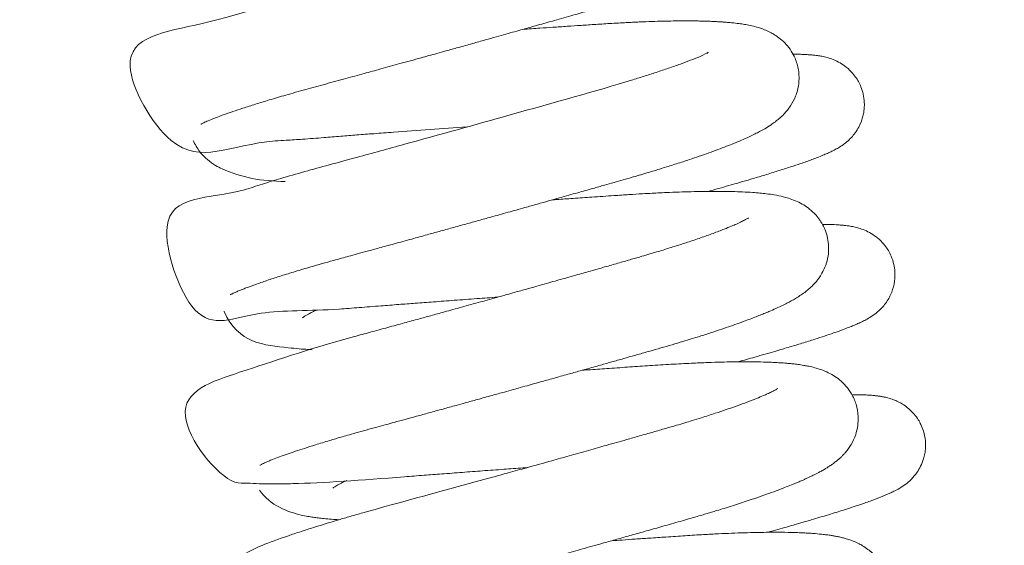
# Model space of a CAD drawing. Header units: inches. Extents: x 0 to 77643, y -44170 to 0.
# Tile 444 of 546: x 76275.03 to 76278.71, y -39539.7 to -39537.74. Entities that reach past the tile are written whole.
import ezdxf

# ---------------------------------------------------------------- set-up
doc = ezdxf.new("R2010")
doc.units = ezdxf.units.IN
doc.header["$MEASUREMENT"] = 0
doc.layers.get('0').update_dxf_attribs({"lineweight": 0})
doc.layers.get('Defpoints').update_dxf_attribs({"lineweight": 0})
doc.styles.get("Standard").update_dxf_attribs({"font": 'arial.ttf', "width": 0.75})
doc.dimstyles.get("Standard").update_dxf_attribs({"dimtxt": 0.18, "dimasz": 0.18, "dimexe": 0.18, "dimexo": 0.0625, "dimgap": 0.09, "dimtad": 0, "dimtih": 1, "dimtoh": 1, "dimdec": 4, "dimzin": 0, "dimdsep": 46, "dimtxsty": 'Standard', "dimcen": 0.09, "dimadec": 0, "dimazin": 0, "dimtfac": 1, "dimtdec": 4, "dimtofl": 0, "dimtmove": 0, "dimatfit": 3, "dimfxl": 1, "dimtolj": 1, "dimtzin": 0, "dimarcsym": 0})

# ---------------------------------------------------------------- blocks, each defined once
blk = doc.blocks.new('*D1798')
at = {"color": 0, "linetype": 'Continuous', "lineweight": -2}
for p, q in [((76255.676, -39499.3347), (76255.676, -39778.2568)), ((76392.3455, -39761.3342), (76392.3455, -39778.2568)), ((76362.3455, -39778.0768), (76285.676, -39778.0768))]:
    blk.add_line(p, q, dxfattribs=at)
at = {"color": 0}
for points in [[(76285.676, -39773.0768), (76285.676, -39783.0768), (76255.676, -39778.0768)], [(76362.3455, -39783.0768), (76362.3455, -39773.0768), (76392.3455, -39778.0768)]]:
    blk.add_solid(points, dxfattribs=at)
at = {"layer": 'Defpoints', "color": 0}
for p in [(76255.676, -39499.2722), (76392.3455, -39761.2717), (76255.676, -39778.0768)]:
    blk.add_point(p, dxfattribs=at)
at = {"linetype": 'Continuous', "lineweight": 20, "ltscale": 12, "insert": (76325.7482, -39757.5668), "char_height": 30, "attachment_point": 5}
blk.add_mtext('\\A1;C', dxfattribs=at)
blk = doc.blocks.new('A$C440D5DCA')
at = {"color": 7, "linetype": 'Continuous'}
for points, knots in [([(229.332, 2352.905), (229.332, 2352.905), (229.348, 2352.915), (229.436, 2352.96), (229.613, 2353.039), (229.863, 2353.141), (230.175, 2353.257), (230.521, 2353.378), (230.919, 2353.511), (231.377, 2353.657), (231.91, 2353.82), (232.531, 2354.003), (233.236, 2354.202), (233.991, 2354.407), (234.724, 2354.607), (235.414, 2354.796), (236.088, 2354.981), (236.798, 2355.177), (237.498, 2355.371), (238.073, 2355.53), (238.536, 2355.659), (238.981, 2355.782), (239.472, 2355.919), (239.948, 2356.053), (240.364, 2356.169), (240.729, 2356.271), (241.059, 2356.364), (241.454, 2356.475), (241.955, 2356.616), (242.584, 2356.794), (243.231, 2356.975), (246.06, 2357.808), (249.574, 2357.55), (250.402, 2363.738), (246.819, 2363.064), (243.253, 2363.018), (240.973, 2362.893), (240.344, 2362.854)], [0.498072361, 0.498072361, 0.498072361, 0.498072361, 0.498142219, 0.498264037, 0.498390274, 0.498536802, 0.498663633, 0.498795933, 0.498921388, 0.499061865, 0.499201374, 0.499356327, 0.499529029, 0.499692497, 0.499849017, 0.49998489, 0.500107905, 0.500245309, 0.500394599, 0.500504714, 0.500569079, 0.500653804, 0.500753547, 0.500843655, 0.500921, 0.500987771, 0.501049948, 0.501108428, 0.50121415, 0.501339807, 0.501477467, 0.501604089, 0.503096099, 0.504151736, 0.505321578, 0.506250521, 0.506591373, 0.506591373, 0.506591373, 0.506591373]), ([(247.592, 2362.147), (247.593, 2362.147), (247.589, 2362.145), (247.564, 2362.128), (247.504, 2362.094), (247.414, 2362.046), (247.287, 2361.983), (247.154, 2361.923), (247.015, 2361.862), (246.86, 2361.797), (246.678, 2361.724), (246.455, 2361.637), (246.165, 2361.529), (245.771, 2361.39), (245.307, 2361.233), (244.81, 2361.073), (244.275, 2360.908), (243.739, 2360.748), (243.154, 2360.58), (242.348, 2360.349), (241.374, 2360.072), (240.25, 2359.754), (239.122, 2359.438), (237.934, 2359.106), (236.745, 2358.776), (235.657, 2358.475), (232.846, 2357.716), (229.444, 2356.492), (225.678, 2356.114), (228.661, 2350.87), (230.464, 2352.209), (232.587, 2352.31), (233.184, 2352.352), (233.866, 2352.404), (234.547, 2352.458), (235.173, 2352.507), (235.83, 2352.558), (237.173, 2352.66), (238.364, 2352.748), (239.295, 2352.815)], [0.49996012, 0.49996012, 0.49996012, 0.49996012, 0.499994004, 0.500066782, 0.500138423, 0.500217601, 0.50030803, 0.50038142, 0.500438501, 0.500513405, 0.500595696, 0.500650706, 0.500762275, 0.500893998, 0.501016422, 0.501156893, 0.501283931, 0.501408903, 0.501529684, 0.501670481, 0.501919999, 0.502117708, 0.502325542, 0.502561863, 0.502785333, 0.502994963, 0.503184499, 0.504421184, 0.505547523, 0.506362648, 0.507600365, 0.507694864, 0.507830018, 0.507998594, 0.508127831, 0.508246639, 0.508369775, 0.508508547, 0.509007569, 0.509007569, 0.509007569, 0.509007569]), ([(230.434, 2346.534), (230.433, 2346.533), (230.445, 2346.541), (230.473, 2346.555), (230.518, 2346.578), (230.594, 2346.615), (230.688, 2346.656), (230.793, 2346.7), (230.896, 2346.741), (231.089, 2346.817), (231.403, 2346.932), (231.848, 2347.084), (232.335, 2347.242), (232.864, 2347.405), (233.38, 2347.559), (233.864, 2347.698), (234.25, 2347.806), (234.584, 2347.898), (234.878, 2347.979), (235.196, 2348.065), (235.574, 2348.168), (236.035, 2348.294), (236.59, 2348.446), (237.19, 2348.611), (237.756, 2348.767), (238.26, 2348.906), (238.742, 2349.04), (239.232, 2349.176), (239.713, 2349.309), (240.129, 2349.425), (240.495, 2349.527), (240.81, 2349.615), (241.129, 2349.704), (241.498, 2349.808), (242.041, 2349.96), (242.704, 2350.146), (243.393, 2350.34), (243.953, 2350.499), (244.402, 2350.626), (244.778, 2350.733), (245.135, 2350.835), (245.571, 2350.959), (246.075, 2351.108), (246.615, 2351.272), (247.124, 2351.432), (247.568, 2351.577), (247.976, 2351.715), (248.325, 2351.838), (248.668, 2351.963), (248.982, 2352.082), (249.248, 2352.188), (249.501, 2352.294), (249.769, 2352.411), (250.012, 2352.527), (250.232, 2352.64), (250.437, 2352.753), (250.621, 2352.866), (250.807, 2352.998), (250.958, 2353.118), (251.164, 2353.311), (251.367, 2353.555), (251.582, 2353.952), (251.704, 2354.409), (251.699, 2354.918), (251.574, 2355.338), (251.404, 2355.656), (251.216, 2355.899), (250.997, 2356.105), (250.791, 2356.249), (250.59, 2356.361), (250.366, 2356.459), (250.121, 2356.539), (249.877, 2356.598), (249.692, 2356.633), (249.555, 2356.655), (249.467, 2356.667), (249.365, 2356.68), (249.241, 2356.695), (249.073, 2356.712), (248.896, 2356.726), (248.724, 2356.737), (248.562, 2356.746), (248.378, 2356.754), (248.176, 2356.761), (247.975, 2356.766), (247.743, 2356.769), (247.474, 2356.771), (247.156, 2356.769), (246.803, 2356.764), (246.406, 2356.754), (246.037, 2356.742), (245.741, 2356.73), (245.519, 2356.72), (245.29, 2356.709), (245.013, 2356.695), (244.614, 2356.672), (244.123, 2356.641), (243.566, 2356.603), (243.031, 2356.567), (242.518, 2356.532), (242.069, 2356.501), (241.696, 2356.476), (241.483, 2356.461), (241.378, 2356.453)], [0.485194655, 0.485194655, 0.485194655, 0.485194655, 0.485258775, 0.485311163, 0.485361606, 0.485428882, 0.485515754, 0.485565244, 0.485615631, 0.485682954, 0.48584854, 0.486004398, 0.48615119, 0.486296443, 0.486445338, 0.486547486, 0.48664517, 0.486712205, 0.486770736, 0.48683793, 0.486915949, 0.487007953, 0.487120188, 0.487249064, 0.487360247, 0.487446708, 0.487536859, 0.487633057, 0.487721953, 0.487806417, 0.487865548, 0.487926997, 0.487982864, 0.488044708, 0.488134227, 0.488290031, 0.488424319, 0.48853582, 0.488623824, 0.48869705, 0.488768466, 0.488848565, 0.488977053, 0.48910183, 0.489222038, 0.489345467, 0.489442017, 0.489545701, 0.489644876, 0.489749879, 0.48984371, 0.489915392, 0.490023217, 0.490147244, 0.490218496, 0.490305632, 0.49042295, 0.490496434, 0.490564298, 0.49064122, 0.49075892, 0.49085551, 0.490960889, 0.491070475, 0.491166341, 0.491231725, 0.491300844, 0.491371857, 0.491446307, 0.491502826, 0.49157564, 0.491692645, 0.491789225, 0.491878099, 0.491919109, 0.491957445, 0.491987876, 0.492031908, 0.492099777, 0.492176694, 0.492223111, 0.492274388, 0.49234036, 0.492403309, 0.492462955, 0.49252231, 0.492605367, 0.492688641, 0.492777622, 0.492877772, 0.492981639, 0.493038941, 0.493080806, 0.493131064, 0.493191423, 0.493261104, 0.493385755, 0.493496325, 0.493597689, 0.493700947, 0.493792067, 0.493852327, 0.493910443, 0.493910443, 0.493910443, 0.493910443]), ([(248.276, 2355.55), (248.321, 2355.656), (248.364, 2355.579), (247.644, 2355.299), (247.26, 2355.156), (246.83, 2355.004), (246.368, 2354.85), (245.904, 2354.7), (244.325, 2354.212), (241.273, 2353.362), (237.921, 2352.424), (236.045, 2351.91), (235.099, 2351.651), (234.146, 2351.393), (233.196, 2351.133), (232.364, 2350.891), (231.611, 2350.67), (229.836, 2350.046), (227.221, 2350.454), (229.116, 2344.862), (231.105, 2346.021), (233.625, 2345.918), (235.262, 2346.059), (236.009, 2346.117), (236.712, 2346.171), (237.368, 2346.221), (238.059, 2346.273), (238.829, 2346.331), (239.631, 2346.39), (240.174, 2346.429), (240.432, 2346.448)], [0.512497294, 0.512497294, 0.512497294, 0.512497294, 0.513029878, 0.513164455, 0.51329377, 0.513430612, 0.513558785, 0.513682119, 0.513793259, 0.514720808, 0.515462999, 0.515636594, 0.51581238, 0.516029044, 0.516229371, 0.516439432, 0.516616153, 0.516805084, 0.517967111, 0.518789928, 0.519708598, 0.520417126, 0.520573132, 0.520735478, 0.520866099, 0.520982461, 0.521110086, 0.521252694, 0.521407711, 0.521547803, 0.521547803, 0.521547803, 0.521547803]), ([(248.299, 2350.399), (248.325, 2350.406), (248.492, 2350.452), (248.781, 2350.533), (249.123, 2350.63), (249.389, 2350.707), (249.666, 2350.787), (250.009, 2350.888), (250.449, 2351.02), (250.92, 2351.165), (251.367, 2351.309), (251.714, 2351.425), (251.973, 2351.515), (252.177, 2351.589), (252.383, 2351.666), (252.575, 2351.743), (252.758, 2351.82), (252.921, 2351.896), (253.08, 2351.978), (253.259, 2352.084), (253.443, 2352.211), (253.646, 2352.404), (253.79, 2352.574), (253.97, 2352.866), (254.052, 2353.076), (254.112, 2353.338), (254.135, 2353.521), (254.139, 2353.752), (254.103, 2354.025), (254.021, 2354.288), (253.921, 2354.499), (253.801, 2354.69), (253.627, 2354.9), (253.417, 2355.084), (253.139, 2355.256), (252.926, 2355.345), (252.714, 2355.41), (252.593, 2355.438), (252.459, 2355.462), (252.377, 2355.475), (252.264, 2355.489), (252.155, 2355.499), (252.045, 2355.507), (251.919, 2355.515), (251.741, 2355.522), (251.573, 2355.524), (251.476, 2355.524), (251.466, 2355.524)], [0.493585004, 0.493585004, 0.493585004, 0.493585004, 0.493602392, 0.493698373, 0.493784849, 0.49384735, 0.493895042, 0.493994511, 0.494113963, 0.494260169, 0.494413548, 0.494550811, 0.494636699, 0.494718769, 0.494809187, 0.494916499, 0.49500388, 0.495094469, 0.495184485, 0.495266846, 0.495363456, 0.49542356, 0.495474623, 0.495523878, 0.495608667, 0.49564393, 0.49567347, 0.495716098, 0.495777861, 0.495832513, 0.495875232, 0.495913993, 0.495966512, 0.496039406, 0.496099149, 0.496180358, 0.496237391, 0.496318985, 0.496351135, 0.496389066, 0.496435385, 0.496503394, 0.496550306, 0.496587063, 0.496682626, 0.496788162, 0.496800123, 0.496800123, 0.496800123, 0.496800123]), ([(229.056, 2352.297), (229.063, 2352.282), (229.139, 2352.113), (229.312, 2351.845), (229.602, 2351.557), (229.878, 2351.367), (230.78, 2350.919), (231.606, 2350.787), (232.485, 2350.764)], [0.501792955, 0.501792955, 0.501792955, 0.501792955, 0.501804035, 0.501914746, 0.501997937, 0.50210205, 0.502189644, 0.502988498, 0.502988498, 0.502988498, 0.502988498]), ([(231.545, 2340.168), (231.545, 2340.168), (231.546, 2340.169), (231.544, 2340.168), (231.597, 2340.196), (231.648, 2340.221), (231.714, 2340.251), (231.794, 2340.287), (231.896, 2340.33), (232.04, 2340.388), (232.267, 2340.475), (232.553, 2340.578), (232.867, 2340.686), (233.219, 2340.801), (233.638, 2340.934), (234.04, 2341.057), (234.364, 2341.153), (234.588, 2341.219), (234.836, 2341.29), (235.15, 2341.379), (235.515, 2341.481), (235.892, 2341.584), (236.243, 2341.68), (236.597, 2341.776), (236.976, 2341.88), (237.409, 2341.998), (237.879, 2342.127), (238.374, 2342.263), (238.828, 2342.389), (239.257, 2342.507), (239.705, 2342.631), (240.194, 2342.766), (240.642, 2342.891), (240.992, 2342.988), (241.302, 2343.075), (241.64, 2343.169), (242.052, 2343.284), (242.532, 2343.418), (243.028, 2343.557), (243.482, 2343.685), (243.845, 2343.787), (244.139, 2343.87), (244.449, 2343.957), (244.816, 2344.061), (245.24, 2344.181), (245.679, 2344.305), (246.107, 2344.427), (246.538, 2344.55), (246.95, 2344.67), (247.328, 2344.783), (247.684, 2344.892), (248.058, 2345.008), (248.44, 2345.131), (248.81, 2345.254), (249.142, 2345.367), (249.455, 2345.477), (249.737, 2345.58), (249.981, 2345.672), (250.192, 2345.755), (250.386, 2345.833), (250.6, 2345.922), (250.845, 2346.029), (251.076, 2346.137), (251.285, 2346.243), (251.445, 2346.329), (251.604, 2346.422), (251.782, 2346.535), (251.926, 2346.639), (252.053, 2346.742), (252.161, 2346.84), (252.262, 2346.942), (252.361, 2347.056), (252.457, 2347.184), (252.568, 2347.355), (252.701, 2347.639), (252.788, 2347.975), (252.811, 2348.324), (252.771, 2348.658), (252.695, 2348.904), (252.619, 2349.077), (252.564, 2349.18), (252.534, 2349.232), (252.48, 2349.318), (252.386, 2349.448), (252.234, 2349.618), (252.036, 2349.787), (251.794, 2349.943), (251.547, 2350.06), (251.316, 2350.142), (251.057, 2350.213), (250.788, 2350.267), (250.42, 2350.32), (250.028, 2350.357), (249.595, 2350.381), (249.184, 2350.395), (248.726, 2350.402), (248.112, 2350.399), (247.484, 2350.385), (246.894, 2350.363), (246.519, 2350.346), (246.18, 2350.329), (245.803, 2350.308), (245.327, 2350.278), (244.7, 2350.236), (244.003, 2350.189), (243.284, 2350.14), (242.791, 2350.106), (242.534, 2350.088), (242.483, 2350.084)], [0.472331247, 0.472331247, 0.472331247, 0.472331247, 0.472360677, 0.472420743, 0.472473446, 0.472508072, 0.472573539, 0.472640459, 0.472679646, 0.472758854, 0.472874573, 0.472991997, 0.473098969, 0.473206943, 0.473330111, 0.473470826, 0.473531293, 0.473578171, 0.473638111, 0.473711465, 0.473799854, 0.473887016, 0.473960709, 0.474025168, 0.47410972, 0.474194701, 0.474286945, 0.47438947, 0.474484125, 0.474549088, 0.474634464, 0.47473844, 0.474824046, 0.474885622, 0.474934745, 0.474997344, 0.47507433, 0.475165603, 0.47526755, 0.47535464, 0.475424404, 0.475477, 0.475524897, 0.475605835, 0.475693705, 0.47577965, 0.475874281, 0.475961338, 0.476054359, 0.476144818, 0.476216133, 0.476301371, 0.476412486, 0.476500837, 0.476589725, 0.476682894, 0.476768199, 0.476842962, 0.476911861, 0.476976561, 0.477042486, 0.477141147, 0.477253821, 0.477328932, 0.477403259, 0.477475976, 0.477553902, 0.477641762, 0.477694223, 0.477733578, 0.477789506, 0.477833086, 0.477867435, 0.477922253, 0.477999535, 0.478076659, 0.478152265, 0.478218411, 0.478285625, 0.478311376, 0.478339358, 0.47835409, 0.478375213, 0.478402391, 0.478452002, 0.478525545, 0.47859762, 0.478688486, 0.478787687, 0.478865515, 0.479004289, 0.479120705, 0.479309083, 0.479438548, 0.479557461, 0.479694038, 0.479837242, 0.480052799, 0.480161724, 0.480245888, 0.48030462, 0.480383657, 0.480488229, 0.480601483, 0.480764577, 0.48089812, 0.481012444, 0.481040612, 0.481040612, 0.481040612, 0.481040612]), ([(249.804, 2349.407), (249.806, 2349.406), (249.781, 2349.395), (249.698, 2349.344), (249.553, 2349.271), (249.373, 2349.187), (249.157, 2349.093), (248.874, 2348.978), (248.494, 2348.833), (248.032, 2348.668), (247.563, 2348.51), (247.093, 2348.358), (246.623, 2348.211), (246.192, 2348.081), (245.798, 2347.966), (245.421, 2347.857), (244.979, 2347.731), (244.487, 2347.59), (243.969, 2347.443), (243.5, 2347.31), (243.128, 2347.204), (242.844, 2347.124), (242.565, 2347.046), (242.244, 2346.955), (241.875, 2346.851), (241.457, 2346.734), (240.956, 2346.593), (240.363, 2346.428), (239.692, 2346.241), (239.018, 2346.054), (238.408, 2345.886), (237.883, 2345.741), (237.384, 2345.604), (236.841, 2345.456), (236.227, 2345.288), (235.603, 2345.118), (233.386, 2344.522), (231.157, 2343.733), (227.658, 2342.653), (230.2, 2339.427), (231.04, 2339.506), (231.541, 2339.466), (232.095, 2339.466), (233.586, 2339.485), (235.566, 2339.626), (237.647, 2339.789), (238.371, 2339.844), (239.102, 2339.899), (239.876, 2339.957), (240.632, 2340.013), (241.19, 2340.053), (241.484, 2340.074), (241.538, 2340.078)], [0.525106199, 0.525106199, 0.525106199, 0.525106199, 0.525200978, 0.525302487, 0.525414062, 0.525522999, 0.525612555, 0.525724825, 0.525875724, 0.526021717, 0.526161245, 0.526274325, 0.526395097, 0.526510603, 0.52657794, 0.526662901, 0.526759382, 0.526860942, 0.526969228, 0.527074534, 0.527141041, 0.527187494, 0.527240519, 0.527302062, 0.527372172, 0.527451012, 0.52753961, 0.527655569, 0.527784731, 0.527916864, 0.528036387, 0.528131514, 0.528218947, 0.528326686, 0.528451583, 0.52858836, 0.528713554, 0.529858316, 0.530765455, 0.531584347, 0.531789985, 0.531959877, 0.532160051, 0.532362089, 0.53331612, 0.533459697, 0.533585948, 0.533730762, 0.533869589, 0.534013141, 0.53414373, 0.53417296, 0.53417296, 0.53417296, 0.53417296]), ([(249.414, 2344.03), (249.628, 2344.089), (250.105, 2344.223), (250.756, 2344.41), (251.334, 2344.581), (251.831, 2344.732), (252.262, 2344.868), (252.654, 2344.995), (253.025, 2345.121), (253.343, 2345.235), (253.593, 2345.331), (253.779, 2345.407), (253.941, 2345.477), (254.108, 2345.557), (254.287, 2345.652), (254.491, 2345.78), (254.755, 2345.995), (255.021, 2346.321), (255.208, 2346.725), (255.297, 2347.175), (255.267, 2347.608), (255.132, 2348.027), (254.942, 2348.347), (254.695, 2348.613), (254.457, 2348.795), (254.199, 2348.933), (253.98, 2349.014), (253.786, 2349.067), (253.605, 2349.102), (253.466, 2349.121), (253.303, 2349.138), (253.112, 2349.152), (252.871, 2349.162), (252.668, 2349.163), (252.573, 2349.163)], [0.480719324, 0.480719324, 0.480719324, 0.480719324, 0.480864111, 0.481049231, 0.481198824, 0.481325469, 0.481474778, 0.481599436, 0.481724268, 0.48188968, 0.481996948, 0.482077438, 0.48216512, 0.48225781, 0.482355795, 0.482454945, 0.482549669, 0.482647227, 0.482732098, 0.482814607, 0.482914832, 0.482979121, 0.483069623, 0.483131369, 0.483199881, 0.483268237, 0.483342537, 0.483410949, 0.483490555, 0.483568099, 0.483626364, 0.483701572, 0.483840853, 0.483953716, 0.483953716, 0.483953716, 0.483953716]), ([(230.207, 2345.92), (230.208, 2345.917), (230.712, 2344.715), (231.903, 2344.636), (232.977, 2344.516), (233.276, 2344.496), (233.442, 2344.487), (233.493, 2344.484)], [0.514295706, 0.514295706, 0.514295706, 0.514295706, 0.514297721, 0.515175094, 0.515312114, 0.515419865, 0.515465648, 0.515465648, 0.515465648, 0.515465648]), ([(233.133, 2345.676), (233.133, 2345.676), (233.136, 2345.678), (233.163, 2345.698), (233.234, 2345.743), (233.333, 2345.8), (233.461, 2345.868), (233.573, 2345.924), (233.633, 2345.952), (233.635, 2345.953)], [0.4898835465, 0.4898835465, 0.4898835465, 0.4898835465, 0.4899064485, 0.4899996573, 0.4900770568, 0.4901576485, 0.4902420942, 0.4903284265, 0.4903315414, 0.4903315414, 0.4903315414, 0.4903315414]), ([(232.648, 2333.797), (232.649, 2333.798), (232.657, 2333.802), (232.697, 2333.824), (232.791, 2333.87), (232.913, 2333.924), (233.073, 2333.99), (233.264, 2334.065), (233.517, 2334.158), (233.805, 2334.259), (234.084, 2334.353), (234.367, 2334.446), (234.681, 2334.545), (235.027, 2334.652), (235.404, 2334.764), (235.829, 2334.889), (236.273, 2335.015), (236.695, 2335.133), (237.073, 2335.235), (237.471, 2335.344), (237.927, 2335.468), (238.453, 2335.612), (239.027, 2335.769), (239.615, 2335.931), (240.154, 2336.08), (240.611, 2336.207), (240.996, 2336.313), (241.335, 2336.407), (241.678, 2336.502), (242.083, 2336.615), (242.536, 2336.741), (242.973, 2336.863), (243.348, 2336.968), (243.697, 2337.066), (244.06, 2337.167), (244.485, 2337.287), (244.946, 2337.416), (245.461, 2337.561), (246.015, 2337.718), (246.624, 2337.891), (247.148, 2338.04), (247.555, 2338.155), (247.824, 2338.233), (248.055, 2338.301), (248.251, 2338.359), (248.437, 2338.415), (248.65, 2338.48), (249.015, 2338.592), (249.512, 2338.75), (250.036, 2338.924), (250.476, 2339.078), (250.833, 2339.207), (251.143, 2339.325), (251.373, 2339.415), (251.539, 2339.483), (251.672, 2339.539), (251.804, 2339.596), (251.932, 2339.653), (252.047, 2339.705), (252.143, 2339.751), (252.221, 2339.788), (252.305, 2339.83), (252.386, 2339.872), (252.502, 2339.934), (252.624, 2340.002), (252.729, 2340.065), (252.853, 2340.144), (252.944, 2340.207), (253.062, 2340.294), (253.171, 2340.384), (253.253, 2340.458), (253.356, 2340.561), (253.436, 2340.65), (253.541, 2340.783), (253.678, 2340.991), (253.812, 2341.28), (253.897, 2341.63), (253.918, 2342.031), (253.846, 2342.439), (253.675, 2342.828), (253.451, 2343.138), (253.214, 2343.362), (252.973, 2343.531), (252.699, 2343.673), (252.46, 2343.761), (252.224, 2343.828), (252.038, 2343.869), (251.88, 2343.898), (251.762, 2343.917), (251.663, 2343.931), (251.555, 2343.944), (251.444, 2343.957), (251.314, 2343.97), (251.176, 2343.982), (251.053, 2343.991), (250.887, 2344.002), (250.629, 2344.015), (250.219, 2344.028), (249.736, 2344.033), (249.24, 2344.029), (248.781, 2344.02), (248.264, 2344.004), (247.642, 2343.978), (246.919, 2343.94), (246.15, 2343.89), (245.378, 2343.838), (244.634, 2343.787), (244.033, 2343.746), (243.693, 2343.722), (243.59, 2343.715)], [0.4594624, 0.4594624, 0.4594624, 0.4594624, 0.45950604, 0.459594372, 0.459672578, 0.459785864, 0.459854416, 0.459946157, 0.460068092, 0.460177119, 0.460266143, 0.460350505, 0.460444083, 0.46054295, 0.46063771, 0.460738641, 0.460859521, 0.46095202, 0.461024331, 0.461107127, 0.461206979, 0.461308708, 0.461426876, 0.461548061, 0.461651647, 0.461736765, 0.461808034, 0.461869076, 0.461927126, 0.46200091, 0.46209545, 0.462180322, 0.462245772, 0.462305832, 0.46237687, 0.462451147, 0.462547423, 0.46264178, 0.4627504, 0.462874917, 0.463009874, 0.463076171, 0.463134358, 0.463185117, 0.463228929, 0.463265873, 0.463311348, 0.463375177, 0.463523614, 0.463674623, 0.463786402, 0.463892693, 0.463991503, 0.464080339, 0.464122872, 0.464166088, 0.464223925, 0.46426845, 0.464315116, 0.464359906, 0.464387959, 0.464410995, 0.464454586, 0.46450592, 0.464568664, 0.464621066, 0.464660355, 0.464719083, 0.464776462, 0.464825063, 0.464869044, 0.464900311, 0.464942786, 0.46499483, 0.46504071, 0.465138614, 0.465214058, 0.46528427, 0.465381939, 0.465471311, 0.465550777, 0.465632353, 0.465709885, 0.465792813, 0.465899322, 0.465986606, 0.466077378, 0.466130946, 0.466178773, 0.466222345, 0.46625628, 0.46629437, 0.466350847, 0.466402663, 0.466444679, 0.466480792, 0.466573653, 0.466699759, 0.466867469, 0.466983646, 0.467094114, 0.467213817, 0.467354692, 0.467518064, 0.467681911, 0.467829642, 0.467978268, 0.468111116, 0.46816776, 0.46816776, 0.46816776, 0.46816776]), ([(250.907, 2343.036), (250.907, 2343.036), (250.895, 2343.031), (250.863, 2343.01), (250.791, 2342.969), (250.668, 2342.906), (250.53, 2342.841), (250.344, 2342.759), (250.101, 2342.657), (249.771, 2342.528), (249.391, 2342.389), (248.99, 2342.249), (248.546, 2342.1), (248.114, 2341.962), (247.729, 2341.842), (247.417, 2341.748), (247.091, 2341.651), (246.695, 2341.536), (246.235, 2341.404), (245.744, 2341.264), (245.165, 2341.099), (244.532, 2340.919), (243.813, 2340.716), (243.131, 2340.524), (242.361, 2340.308), (241.601, 2340.096), (240.86, 2339.89), (238.714, 2339.294), (236.622, 2338.739), (234.924, 2338.255), (234.516, 2338.136), (234.124, 2338.018), (233.752, 2337.904), (233.398, 2337.793), (233.092, 2337.693), (232.837, 2337.609), (231.9, 2337.287), (231.265, 2337.052), (230.64, 2336.652), (230.422, 2336.481), (230.193, 2336.253), (229.959, 2335.904), (229.806, 2335.496), (229.649, 2334.06), (231.791, 2332.906), (232.517, 2333.107), (233.395, 2333.098), (233.775, 2333.105), (234.168, 2333.116), (234.604, 2333.133), (235.026, 2333.153), (235.412, 2333.174), (235.762, 2333.195), (236.145, 2333.22), (236.525, 2333.246), (236.852, 2333.27), (238.281, 2333.381), (239.894, 2333.508), (241.539, 2333.629), (241.875, 2333.653), (242.239, 2333.68), (242.499, 2333.698), (242.636, 2333.708)], [0.537731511, 0.537731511, 0.537731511, 0.537731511, 0.537784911, 0.53788168, 0.537958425, 0.538042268, 0.538138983, 0.538209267, 0.538326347, 0.53845934, 0.538583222, 0.538706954, 0.538822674, 0.538956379, 0.539042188, 0.5391058, 0.539178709, 0.539267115, 0.539370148, 0.539476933, 0.539575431, 0.53972506, 0.539855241, 0.539995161, 0.540117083, 0.540292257, 0.540423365, 0.540533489, 0.541505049, 0.541614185, 0.541719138, 0.541800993, 0.541910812, 0.542012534, 0.542097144, 0.542178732, 0.542247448, 0.542987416, 0.543092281, 0.543177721, 0.543279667, 0.543374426, 0.543468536, 0.543554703, 0.544213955, 0.544808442, 0.544935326, 0.545042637, 0.545149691, 0.545266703, 0.545390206, 0.545466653, 0.545544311, 0.545634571, 0.545725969, 0.54579387, 0.545843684, 0.546626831, 0.546686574, 0.546743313, 0.546809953, 0.54688462, 0.54688462, 0.54688462, 0.54688462]), ([(250.527, 2337.661), (250.594, 2337.679), (250.778, 2337.73), (251.062, 2337.81), (251.351, 2337.892), (251.579, 2337.957), (251.764, 2338.011), (251.948, 2338.064), (252.304, 2338.169), (252.795, 2338.316), (253.394, 2338.502), (253.911, 2338.672), (254.366, 2338.83), (254.748, 2338.973), (255.031, 2339.091), (255.26, 2339.2), (255.436, 2339.293), (255.651, 2339.432), (255.878, 2339.618), (256.094, 2339.872), (256.248, 2340.135), (256.344, 2340.377), (256.399, 2340.607), (256.426, 2340.834), (256.422, 2341.114), (256.363, 2341.411), (256.262, 2341.671), (256.145, 2341.884), (255.998, 2342.085), (255.808, 2342.276), (255.625, 2342.413), (255.42, 2342.533), (255.262, 2342.603), (255.093, 2342.662), (254.968, 2342.695), (254.863, 2342.719), (254.75, 2342.74), (254.621, 2342.759), (254.48, 2342.774), (254.33, 2342.786), (254.189, 2342.794), (254.046, 2342.799), (253.883, 2342.802), (253.748, 2342.803), (253.671, 2342.802)], [0.467851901, 0.467851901, 0.467851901, 0.467851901, 0.467897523, 0.467976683, 0.468048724, 0.468103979, 0.468143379, 0.468187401, 0.468243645, 0.468420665, 0.468592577, 0.468788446, 0.468952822, 0.46912869, 0.469308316, 0.469394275, 0.469508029, 0.469601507, 0.469688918, 0.46976464, 0.469819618, 0.469879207, 0.469920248, 0.469959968, 0.47001199, 0.470082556, 0.470133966, 0.470173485, 0.470225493, 0.47028433, 0.470337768, 0.4703805, 0.470436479, 0.470502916, 0.470543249, 0.47057687, 0.470630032, 0.470690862, 0.470754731, 0.470830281, 0.470903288, 0.470948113, 0.471022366, 0.471113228, 0.471113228, 0.471113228, 0.471113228]), ([(234.277, 2339.315), (234.277, 2339.315), (234.283, 2339.32), (234.314, 2339.342), (234.374, 2339.38), (234.458, 2339.429), (234.562, 2339.485), (234.677, 2339.544), (234.759, 2339.583), (234.798, 2339.602)], [0.4770249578, 0.4770249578, 0.4770249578, 0.4770249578, 0.4770725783, 0.4771457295, 0.4772155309, 0.4772848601, 0.4773593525, 0.4774272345, 0.477483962, 0.477483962, 0.477483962, 0.477483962]), ([(231.525, 2339.241), (231.931, 2338.656), (232.734, 2338.371), (233.317, 2338.259), (233.532, 2338.224), (233.725, 2338.198), (233.959, 2338.172), (234.212, 2338.149), (234.406, 2338.136), (234.501, 2338.131)], [0.527042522, 0.527042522, 0.527042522, 0.527042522, 0.527579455, 0.52767765, 0.527754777, 0.527821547, 0.5278956, 0.527993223, 0.528081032, 0.528081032, 0.528081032, 0.528081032]), ([(233.754, 2327.428), (233.753, 2327.428), (233.785, 2327.447), (233.922, 2327.513), (234.145, 2327.608), (234.419, 2327.714), (234.753, 2327.835), (235.124, 2327.962), (235.553, 2328.103), (236.031, 2328.252), (236.548, 2328.407), (237.048, 2328.552), (237.539, 2328.691), (238.031, 2328.827), (238.596, 2328.979), (239.168, 2329.136), (239.741, 2329.293), (240.298, 2329.446), (240.842, 2329.595), (241.325, 2329.729), (241.744, 2329.845), (242.138, 2329.954), (242.522, 2330.06), (242.898, 2330.165), (243.282, 2330.272), (243.693, 2330.386), (244.167, 2330.518), (244.659, 2330.656), (245.167, 2330.798), (245.62, 2330.926), (246.016, 2331.037), (246.331, 2331.126), (246.602, 2331.202), (246.867, 2331.277), (247.211, 2331.374), (247.625, 2331.492), (248.142, 2331.639), (248.707, 2331.799), (249.274, 2331.965), (249.789, 2332.12), (250.255, 2332.265), (250.657, 2332.394), (251.044, 2332.523), (251.39, 2332.641), (251.735, 2332.763), (252.053, 2332.88), (252.36, 2332.998), (252.651, 2333.116), (252.906, 2333.224), (253.097, 2333.31), (253.252, 2333.383), (253.385, 2333.448), (253.516, 2333.515), (253.638, 2333.581), (253.783, 2333.664), (253.906, 2333.74), (254.035, 2333.827), (254.152, 2333.912), (254.285, 2334.021), (254.441, 2334.165), (254.598, 2334.344), (254.737, 2334.548), (254.848, 2334.759), (254.932, 2334.977), (254.992, 2335.226), (255.021, 2335.516), (254.997, 2335.848), (254.911, 2336.165), (254.801, 2336.402), (254.689, 2336.585), (254.571, 2336.74), (254.437, 2336.884), (254.258, 2337.038), (254.077, 2337.159), (253.91, 2337.249), (253.771, 2337.312), (253.632, 2337.367), (253.463, 2337.422), (253.314, 2337.461), (253.169, 2337.494), (253.029, 2337.521), (252.884, 2337.545), (252.734, 2337.566), (252.497, 2337.594), (252.249, 2337.616), (251.979, 2337.633), (251.753, 2337.644), (251.454, 2337.655), (251.035, 2337.663), (250.553, 2337.662), (250.083, 2337.655), (249.654, 2337.644), (249.182, 2337.628), (248.673, 2337.605), (248.097, 2337.574), (247.443, 2337.533), (246.76, 2337.487), (246.134, 2337.445), (245.585, 2337.407), (245.118, 2337.375), (244.823, 2337.354), (244.694, 2337.345)], [0.44659271, 0.44659271, 0.44659271, 0.44659271, 0.446712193, 0.446838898, 0.446970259, 0.447118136, 0.447242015, 0.447371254, 0.447509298, 0.44764572, 0.447778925, 0.447915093, 0.448013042, 0.448121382, 0.448243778, 0.448375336, 0.448475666, 0.448589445, 0.448704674, 0.448791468, 0.448866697, 0.448942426, 0.449014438, 0.449082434, 0.449153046, 0.449229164, 0.449312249, 0.449418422, 0.449505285, 0.449599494, 0.449676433, 0.449732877, 0.449782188, 0.449834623, 0.449889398, 0.449986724, 0.450085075, 0.450208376, 0.450343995, 0.450457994, 0.4505613, 0.45067562, 0.45075812, 0.450862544, 0.450959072, 0.451055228, 0.451151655, 0.451255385, 0.451354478, 0.451432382, 0.451479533, 0.451542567, 0.451601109, 0.451649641, 0.451714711, 0.451787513, 0.451835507, 0.451897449, 0.451953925, 0.452024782, 0.452104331, 0.452170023, 0.452221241, 0.452276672, 0.452330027, 0.45238863, 0.452460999, 0.452537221, 0.452590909, 0.452629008, 0.452669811, 0.452719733, 0.452775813, 0.452842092, 0.45289983, 0.452939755, 0.453000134, 0.453066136, 0.453124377, 0.453185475, 0.453244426, 0.453296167, 0.453361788, 0.453430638, 0.45355722, 0.453639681, 0.453707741, 0.453779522, 0.453921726, 0.45407956, 0.454173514, 0.45428234, 0.454395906, 0.45450461, 0.454625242, 0.454769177, 0.454913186, 0.455035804, 0.455134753, 0.455227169, 0.455298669, 0.455298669, 0.455298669, 0.455298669])]:
    blk.add_open_spline(points, degree=3, knots=knots, dxfattribs=at)

msp = doc.modelspace()

# ---------------------------------------------------------------- block references
at = {"xscale": 0.1, "yscale": 0.1, "zscale": 0.1}
msp.add_blockref('A$C440D5DCA', (76252.77599, -39773.42178), dxfattribs=at)

# ---------------------------------------------------------------- dimensions: what is measured, and where the dimension line sits
at = {"color": 6, "linetype": 'Continuous', "lineweight": 20}
dim = msp.add_linear_dim(base=(76255.676, -39778.07682), p1=(76392.34554, -39761.27166), p2=(76255.676, -39499.27223), text='C', dimstyle='Standard', override={"dimtxt": 30, "dimasz": 30, "dimgap": 5, "dimtad": 1, "dimtih": 0, "dimtoh": 0, "dimclrt": 256}, dxfattribs=at)
dim.commit()
dim.dimension.update_dxf_attribs({"geometry": '*D1798', "text_midpoint": (76325.74818, -39778.07682), "dimtype": 160})

doc.saveas('drawing.dxf')
